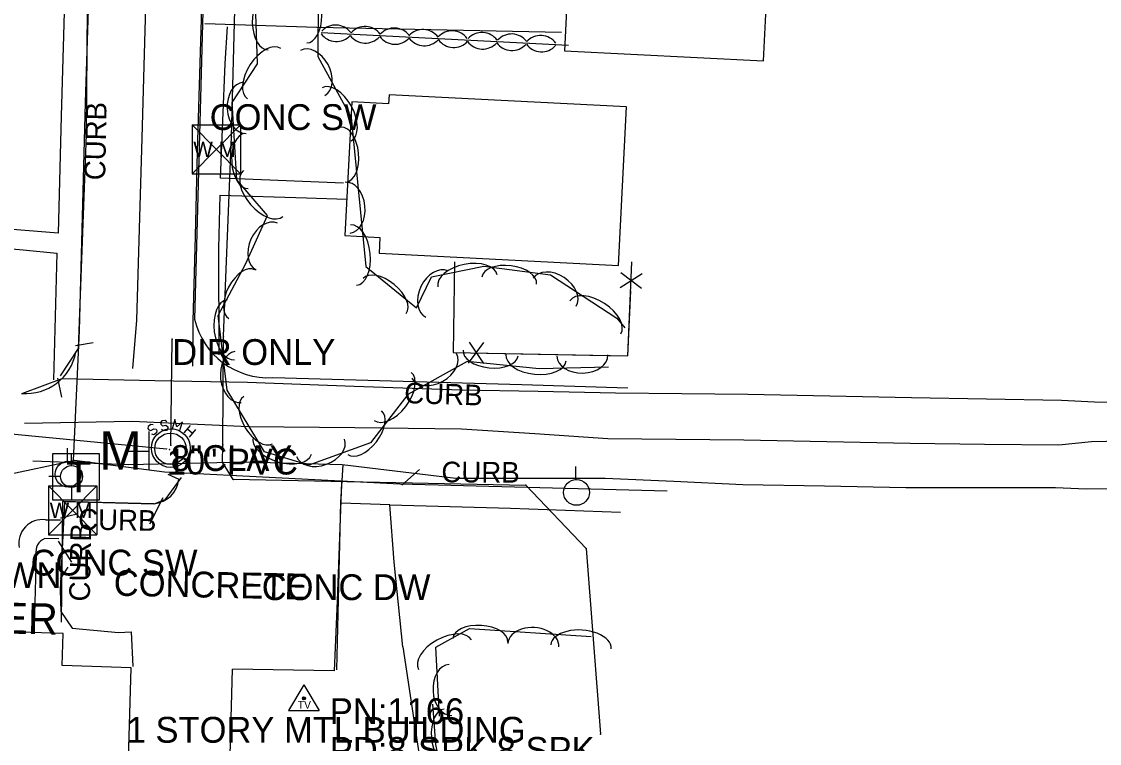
# Model space of a CAD drawing. Extents: x 978516 to 993312, y 1836504 to 1846212.
# Drawn here: x 992673 to 992881.8, y 1841872.7 to 1842012.5 of the extents above; entities that cross this region are included whole.
import ezdxf

# ---------------------------------------------------------------- set-up
doc = ezdxf.new("R2010")
doc.units = 0
for name, color, linetype in [('S_BUILDING', 7, 'Continuous'), ('S_CURB', 7, 'Continuous'), ('S_CURB_ANNOT', 7, 'Continuous'), ('S_DRIVEWAY', 7, 'Continuous'), ('S_EDGE_PAVEMENT', 7, 'Continuous'), ('S_FENCE', 7, 'Continuous'), ('S_GAS_UTILITIES', 7, 'Continuous'), ('S_MANHOLE', 7, 'Continuous'), ('S_MISC_BOUNDARY_ANNOT', 7, 'Continuous'), ('S_PARKING', 7, 'Continuous'), ('S_PARKING_ANNOT', 7, 'Continuous'), ('S_PAVEMENT_CROWN', 7, 'Continuous'), ('S_SANITARY_SEWER', 7, 'Continuous'), ('S_SANITARY_SEWER_ANNOT', 7, 'Continuous'), ('S_SECONDARY_CTL', 7, 'Continuous'), ('S_SECONDARY_CTL_ANNOT', 7, 'Continuous'), ('S_SIDEWALK', 7, 'Continuous'), ('S_SURVEY_TEXT_ANNOT', 7, 'Continuous'), ('S_TELEPHONE_UTILITIES', 7, 'Continuous'), ('S_TREE', 7, 'Continuous'), ('S_UTILITY_POLE', 7, 'Continuous'), ('S_UTL_PT_SYM', 7, 'Continuous'), ('S_WATER_UTILITIES', 7, 'Continuous')]:
    doc.layers.add(name, color=color, linetype=linetype)

msp = doc.modelspace()

# ---------------------------------------------------------------- linework, layer by layer
at = {"layer": 'S_BUILDING'}
for points in [[(992778.13, 1842006.81), (992816.71, 1842004.9), (992818.12, 1842033.34), (992799.16, 1842034.27), (992798.47, 1842020.37), (992778.85, 1842021.34)], [(992742.25, 1841967.63), (992788.61, 1841965.26), (992790.18, 1841995.96), (992744.19, 1841998.31), (992744.1, 1841996.57), (992736.94, 1841996.94), (992735.62, 1841971.03), (992742.41, 1841970.69)], [(992652.8, 1841888.66), (992649.9, 1841788.99), (992691.32, 1841787.78), (992694.22, 1841887.38), (992680.89, 1841887.77), (992681.07, 1841894), (992666.21, 1841894.44), (992666.03, 1841888.28)]]:
    msp.add_lwpolyline(points, close=True, dxfattribs=at)
at = {"layer": 'S_CURB'}
for points in [[(992683.46, 1841949.75), (992686.87, 1841950.32)], [(992680, 1841943.44), (992680.75, 1841939.76)], [(992746.63, 1841922.73), (992750.07, 1841925.73)], [(992700.36, 1841920.27), (992697.81, 1841915.18)], [(992680.56, 1841916.39), (992683.78, 1841917.16)], [(992680.12, 1841911.9), (992682.67, 1841907.81)], [(992680.55, 1841904.61), (992682.04, 1841906.82)]]:
    msp.add_lwpolyline(points, dxfattribs=at)
at = {"layer": 'S_DRIVEWAY'}
for points in [[(992708.49, 1842012.1), (992730.21, 1842011.39), (992777.58, 1842010.44)], [(992735.26, 1841926.68), (992734.75, 1841919.51), (992734.37, 1841903.25), (992733.99, 1841886.99)], [(992703.91, 1841924.22), (992700.77, 1841919.87), (992698.61, 1841919.03), (992681.34, 1841919.47), (992680.46, 1841902.48), (992680.59, 1841898.27), (992682.81, 1841895.03), (992691.8, 1841894.22), (992694.26, 1841894.32), (992694.59, 1841887.63)]]:
    msp.add_lwpolyline(points, dxfattribs=at)
at = {"layer": 'S_EDGE_PAVEMENT'}
for points in [[(992683.09, 1841927.49), (992684.24, 1841952.57), (992685.37, 1841996.83), (992687.17, 1842052.87), (992688.75, 1842114.89), (992690.9, 1842171.87), (992693.13, 1842226.16), (992693.94, 1842267.75), (992694.35, 1842305.35), (992696.03, 1842365.29), (992697.9, 1842417.52), (992700.23, 1842492.62), (992701.74, 1842547), (992702.86, 1842579.81)], [(992716.45, 1842329.74), (992715.4, 1842265.64), (992713.29, 1842193.2), (992711.1, 1842116.31), (992708.42, 1842026.36), (992706.5, 1841954.83)], [(992680.55, 1841943.86), (992684.01, 1841949.16), (992684.8, 1841969.91), (992685.6, 1841990.67), (992685.72, 1842006.92), (992685.84, 1842023.17), (992686.47, 1842037.26), (992687.1, 1842051.36), (992687.4, 1842072.08), (992687.9, 1842089.99), (992688.41, 1842107.89), (992688.95, 1842123.1), (992689.49, 1842138.3), (992690.36, 1842154.31), (992691.24, 1842170.32)], [(992706.21, 1841945.74), (992706.27, 1841954.5), (992706.67, 1841970.91), (992707.07, 1841987.33), (992707.6, 1842004.43), (992708.13, 1842021.54), (992708.49, 1842035.82), (992708.85, 1842050.1), (992709.59, 1842072.02), (992710.4, 1842089.91), (992711.2, 1842107.8), (992711.33, 1842123.17), (992711.46, 1842138.53), (992712.18, 1842154.15), (992712.9, 1842169.77)], [(992673.26, 1841940.53), (992680.86, 1841943.34), (992698.82, 1841942.98), (992716.78, 1841942.63), (992737.45, 1841941.9), (992758.12, 1841941.16), (992773.08, 1841940.89), (992788.04, 1841940.61), (992800.85, 1841940.49), (992813.66, 1841940.36), (992829.51, 1841940.02), (992845.35, 1841939.68), (992859.88, 1841939.43), (992874.4, 1841939.18), (992880.77, 1841938.87), (992895.02, 1841938.61), (992909.27, 1841938.35), (992922.65, 1841938.44), (992936.03, 1841938.54), (992956.32, 1841938.28)], [(992721.66, 1841943.55), (992769.9, 1841942.23), (992790.43, 1841941.57)], [(992675.21, 1841927.46), (992693.8, 1841926.73), (992716.52, 1841927.21), (992735.12, 1841926.71), (992757.12, 1841924.07), (992771.59, 1841924.07), (992786.06, 1841924.08), (992799.36, 1841923.47), (992812.66, 1841922.86), (992828.48, 1841922.56), (992844.29, 1841922.25), (992858.78, 1841922.25), (992873.26, 1841922.26), (992879.18, 1841921.99), (992894.25, 1841922.14), (992909.32, 1841922.3), (992924.66, 1841922.33), (992940.46, 1841921.81), (992956.26, 1841921.28)], [(992798.07, 1841921.53), (992746.24, 1841922.89), (992700.67, 1841925.22), (992683.27, 1841927.52), (992683.09, 1841927.49)]]:
    msp.add_lwpolyline(points, dxfattribs=at)
msp.add_ellipse((992720.77, 1841958.18), major_axis=(8.07, -12.24), ratio=0.999932, start_param=4.360242, end_param=5.761265, dxfattribs=at)
at = {"layer": 'S_FENCE'}
for p, q in [((992788.96, 1841960.99), (992793.17, 1841963.68)), ((992793.05, 1841960.82), (992789.08, 1841963.86)), ((992759.59, 1841946.31), (992762.54, 1841950.34)), ((992759.67, 1841950.4), (992762.46, 1841946.25))]:
    msp.add_line(p, q, dxfattribs=at)
for points in [[(992756.83, 1841965.95), (992756.6, 1841948.42), (992759.07, 1841948.37)], [(992756.83, 1841965.95), (992756.6, 1841948.42), (992790.44, 1841947.73), (992791.22, 1841965.93)], [(992791.15, 1841964.33), (992791.22, 1841965.93)], [(992783.06, 1841947.88), (992790.44, 1841947.73), (992790.98, 1841960.34)], [(992763.07, 1841948.29), (992783.06, 1841947.88)]]:
    msp.add_lwpolyline(points, dxfattribs=at)
at = {"layer": 'S_GAS_UTILITIES'}
for p, q in [((992713.68, 1841990.2), (992714.77, 1842034.07)), ((992712.15, 1841951.54), (992713.68, 1841990.2)), ((992711.99, 1841930.54), (992712.15, 1841951.54)), ((992711.94, 1841927.18), (992711.99, 1841930.54)), ((992714.02, 1841923.79), (992711.94, 1841927.18)), ((992714, 1841923.85), (992770.68, 1841922.7)), ((992770.68, 1841922.7), (992782.37, 1841910.47)), ((992782.37, 1841910.47), (992785.1, 1841874.5))]:
    msp.add_line(p, q, dxfattribs=at)
at = {"layer": 'S_MANHOLE'}
for p, q in [((992697.72, 1841925.62), (992697.72, 1841933.12)), ((992693.54, 1841929.33), (992697.72, 1841929.33))]:
    msp.add_line(p, q, dxfattribs=at)
msp.add_circle((992701.92, 1841929.89), 3.75, dxfattribs=at)
at = {"layer": 'S_PARKING'}
for points in [[(992655.47, 1841922.39), (992669.68, 1841924.63), (992683.09, 1841927.49)], [(992701.34, 1841924.87), (992703.47, 1841923.86)], [(992734.98, 1841923.33), (992734.1, 1841900.32), (992733.58, 1841886.74), (992713.88, 1841887.11)], [(992698.63, 1841919.11), (992680.94, 1841919.54), (992680.66, 1841896.16)], [(992744.31, 1841918.89), (992734.92, 1841919.23)], [(992746.88, 1841891.41), (992745.18, 1841907.83), (992744.31, 1841918.89)], [(992746.88, 1841891.41), (992753.98, 1841844.33), (992757.3, 1841808.82), (992746.91, 1841801.97), (992734.9, 1841781.07), (992741.52, 1841753.77), (992731.02, 1841724.62), (992742.2, 1841702.02), (992756.02, 1841674.74)], [(992693.78, 1841787.33), (992710.67, 1841786.9), (992712.69, 1841844.32), (992713.88, 1841887.11)]]:
    msp.add_lwpolyline(points, dxfattribs=at)
for centre, radius, start, end in [((992673.88, 1841950.25), 9.8, 264.9201, 349.7675), ((992698.16, 1841924.43), 5.34, 274.9667, 353.9099)]:
    msp.add_arc(centre, radius, start, end, dxfattribs=at)
at = {"layer": 'S_PAVEMENT_CROWN'}
for points in [[(992694.56, 1841945.3), (992695.33, 1841954.68), (992695.84, 1841972.32), (992696.35, 1841989.96), (992696.8, 1842006.15), (992697.25, 1842022.33), (992697.4, 1842035.57), (992697.56, 1842048.8), (992698.31, 1842071.98), (992698.85, 1842090.35), (992699.39, 1842108.73), (992700.02, 1842123.69), (992700.65, 1842138.65), (992701.07, 1842154.57), (992701.5, 1842170.49)], [(992673.55, 1841934.7), (992694.4, 1841935.08), (992716.97, 1841934.08), (992737.58, 1841933.87), (992758.2, 1841933.65), (992772.38, 1841932.71), (992786.57, 1841931.77), (992799.71, 1841931.63), (992812.86, 1841931.49), (992828.96, 1841931.16), (992845.07, 1841930.83), (992859.47, 1841930.68), (992873.88, 1841930.53), (992880.23, 1841931.14), (992894.7, 1841931.47), (992909.17, 1841931.79), (992925.71, 1841931.94), (992940.55, 1841930.91), (992955.4, 1841929.88)]]:
    msp.add_lwpolyline(points, dxfattribs=at)
at = {"layer": 'S_SANITARY_SEWER'}
for p, q in [((992384.29, 1841959.85), (992701.11, 1841929.78)), ((992701.91, 1841930.46), (992702.19, 1841950.99)), ((992697.53, 1841934.07), (992697.45, 1841933.68)), ((992697.45, 1841933.68), (992697.64, 1841933.41)), ((992698.07, 1841934.45), (992697.53, 1841934.07)), ((992697.64, 1841933.41), (992698.07, 1841933.29)), ((992698.5, 1841934.38), (992698.07, 1841934.45)), ((992698.07, 1841933.29), (992698.61, 1841933.64)), ((992698.61, 1841933.64), (992699.08, 1841933.56)), ((992699.08, 1841933.56), (992699.23, 1841933.29)), ((992699.23, 1841933.29), (992699.16, 1841932.87)), ((992704.5, 1841932.83), (992705.74, 1841934.3)), ((992705.16, 1841933.6), (992706.13, 1841932.79)), ((992706.71, 1841933.49), (992705.47, 1841932.01)), ((992698.61, 1841932.48), (992698.23, 1841932.56)), ((992699.16, 1841932.87), (992698.61, 1841932.48))]:
    msp.add_line(p, q, dxfattribs=at)
for points in [[(992703.61, 1841933.14), (992704.15, 1841935), (992703.11, 1841933.99), (992702.72, 1841935.42), (992702.18, 1841933.56)], [(992701.17, 1841935), (992700.82, 1841935.27), (992700.16, 1841935.19), (992699.93, 1841934.84), (992699.97, 1841934.53), (992700.32, 1841934.22), (992700.94, 1841934.34), (992701.33, 1841934.03), (992701.36, 1841933.72), (992701.09, 1841933.33), (992700.47, 1841933.25), (992700.12, 1841933.52)]]:
    msp.add_lwpolyline(points, dxfattribs=at)
msp.add_circle((992701.85, 1841929.76), 3.05, dxfattribs=at)
at = {"layer": 'S_SECONDARY_CTL'}
for p, q in [((992727.7, 1841884.06), (992724.69, 1841879.11)), ((992727.7, 1841884.06), (992730.65, 1841879.11)), ((992724.69, 1841879.11), (992730.65, 1841879.11))]:
    msp.add_line(p, q, dxfattribs=at)
for radius in [0.311, 0.183, 0.103]:
    msp.add_circle((992727.7, 1841881.45), radius, dxfattribs=at)
at = {"layer": 'S_SIDEWALK'}
for points in [[(992682.29, 1842050.03), (992680.67, 1841994.17), (992680.09, 1841971.54), (992660.04, 1841973.12), (992643.33, 1841974.62), (992637.45, 1841977.56)], [(992735.36, 1841981.21), (992711.55, 1841982.19), (992712.42, 1842004.39), (992712.91, 1842011.46)], [(992711.27, 1841947.96), (992711.23, 1841968.54), (992711.48, 1841978.89), (992728.18, 1841978.36), (992736, 1841978.1)], [(992636.94, 1841969), (992643.06, 1841970.93), (992673.3, 1841968.31), (992679.85, 1841967.67), (992679.18, 1841943.12)], [(992744.31, 1841918.89), (992767.7, 1841918.26), (992789.03, 1841917.49)], [(992677.66, 1841916), (992680.54, 1841916.01)], [(992680.26, 1841912.33), (992677.49, 1841912.38)], [(992675.84, 1841909.31), (992675.47, 1841895.36)]]:
    msp.add_lwpolyline(points, dxfattribs=at)
msp.add_arc((992678.53, 1841909.85), 2.74, 112.315, 191.2427, dxfattribs=at)
msp.add_ellipse((992677.03, 1841911.5), major_axis=(-1.33, -4.35), ratio=0.998067, start_param=3.301094, end_param=5.195731, dxfattribs=at)
at = {"layer": 'S_TELEPHONE_UTILITIES'}
msp.add_lwpolyline([(992679.06, 1841919.82), (992679.06, 1841928.82), (992688.06, 1841928.82), (992688.06, 1841919.82)], close=True, dxfattribs=at)
at = {"layer": 'S_TREE'}
for points in [[(992730.44, 1842016.77), (992730.36, 1842005.71), (992736.81, 1841993.89), (992738.11, 1841980.74), (992739.67, 1841965.07), (992749.52, 1841957.08), (992752.37, 1841963.04), (992762.54, 1841965.1), (992775.42, 1841963.44), (992788.26, 1841955.05), (992789.82, 1841953.2)], [(992786.65, 1841945.56), (992773.27, 1841945.21), (992759.32, 1841946.64), (992747.84, 1841940.3), (992740.6, 1841930.91), (992728.67, 1841926.62), (992720.04, 1841929.17), (992712.86, 1841941.1), (992711.07, 1841955.56), (992716.35, 1841965.53), (992720.65, 1841974.96), (992714.68, 1841981.85), (992713.79, 1841996.8), (992718.72, 1842004.29), (992718.32, 1842015.95)], [(992731.04, 1842010.36), (992778.94, 1842007.91)], [(992731.09, 1842010.08), (992731.19, 1842010.07)], [(992759.45, 1842008.63), (992759.55, 1842008.62)], [(992753.97, 1841877.99), (992753.24, 1841891.35), (992759.73, 1841894.94), (992783.32, 1841893.43)], [(992803.01, 1841716.26), (992788.01, 1841721.41), (992765.32, 1841724.39), (992757.04, 1841733.34), (992760.37, 1841773.09), (992766.29, 1841795.53), (992762.47, 1841819.64), (992759.05, 1841844.64), (992753.27, 1841872.5), (992752.67, 1841880.33)]]:
    msp.add_lwpolyline(points, dxfattribs=at)
for centre, start, end in [((992733.83, 1842008.18), 36.2758, 137.8728), ((992739.55, 1842007.88), 36.2758, 137.8728), ((992745.19, 1842007.6), 36.2758, 137.8728), ((992750.74, 1842007.31), 36.2758, 137.8728), ((992756.4, 1842007.06), 36.2758, 137.8728), ((992733.97, 1842012.25), 216.2758, 317.8728), ((992739.61, 1842011.96), 216.2758, 317.8728), ((992745.35, 1842011.72), 216.2758, 317.8728), ((992751.03, 1842011.44), 216.2758, 317.8728), ((992756.69, 1842011.11), 216.2758, 317.8728), ((992762.33, 1842010.8), 216.2758, 317.8728), ((992762.18, 1842006.73), 36.2758, 137.8728), ((992767.91, 1842006.44), 36.2758, 137.8728), ((992773.55, 1842006.15), 36.2758, 137.8728), ((992767.96, 1842010.51), 216.2758, 317.8728), ((992773.71, 1842010.27), 216.2758, 317.8728)]:
    msp.add_arc(centre, 3.64, start, end, dxfattribs=at)
for centre, major_axis, ratio, start_param, end_param in [((992728.29, 1842013.7), (0.04, 5.35), 0.540699, 3.141593, 6.283185), ((992720.57, 1842012.34), (0.18, -5.34), 0.540699, 3.141593, 6.283185), ((992720.01, 1842002.39), (-3.23, -4.9), 0.55008, 3.141593, 6.283185), ((992729.39, 1842002.53), (-2.37, 4.35), 0.685311, 3.141593, 6.283185), ((992716.24, 1841995.77), (0.3, -4.95), 0.685311, 3.141593, 6.283185), ((992734.05, 1841994.53), (-2.81, 5.15), 0.55008, 3.141593, 6.283185), ((992735.39, 1841986.73), (-0.52, 5.32), 0.540699, 3.141593, 6.283185), ((992716.59, 1841985.47), (0.32, -5.34), 0.540699, 3.141593, 6.283185), ((992719.8, 1841979.18), (3.84, -4.44), 0.55008, 3.141593, 6.283185), ((992736.14, 1841976.45), (-0.49, 4.93), 0.685311, 3.141593, 6.283185), ((992720.53, 1841968.95), (-2.06, -4.51), 0.685311, 3.141593, 6.283185), ((992737.32, 1841967.26), (-0.58, 5.84), 0.55008, 3.141593, 6.283185), ((992715.67, 1841959.72), (-2.5, -4.72), 0.540699, 3.141593, 6.283185), ((992753.42, 1841959.72), (-2.14, -4.47), 0.685311, 3.141593, 6.283185), ((992759.38, 1841962.29), (-5.75, -1.16), 0.55008, 3.141593, 6.283185), ((992767.44, 1841962.33), (-5.3, 0.68), 0.540699, 3.141593, 6.283185), ((992743.34, 1841959.35), (-4.15, 3.37), 0.540699, 3.141593, 6.283185), ((992776.24, 1841960.06), (-4.15, 2.71), 0.685311, 3.141593, 6.283185), ((992713.54, 1841952.81), (0.72, -5.82), 0.55008, 3.141593, 6.283185), ((992784.13, 1841955.21), (-4.91, 3.21), 0.55008, 3.141593, 6.283185), ((992714.94, 1841943.65), (0.61, -4.92), 0.685311, 3.141593, 6.283185), ((992752.93, 1841945.83), (4.34, 2.4), 0.685311, 3.141593, 6.283185), ((992763.84, 1841948.31), (5.32, -0.55), 0.540699, 3.141593, 6.283185), ((992772.66, 1841947.4), (5.84, -0.6), 0.55008, 3.141593, 6.283185), ((992781.63, 1841947.81), (4.95, 0.13), 0.685311, 3.141593, 6.283185), ((992744.86, 1841939.91), (3.58, 4.65), 0.55008, 3.141593, 6.283185), ((992718.82, 1841935.31), (2.76, -4.58), 0.540699, 3.141593, 6.283185), ((992739.45, 1841932.89), (3.27, 4.23), 0.540699, 3.141593, 6.283185), ((992723.5, 1841930.36), (5.63, -1.67), 0.55008, 3.141593, 6.283185), ((992730.91, 1841929.95), (4.66, 1.68), 0.685311, 3.141593, 6.283185), ((992761.87, 1841892.68), (-5.33, 0.34), 0.541355, 3.141767, 6.283359), ((992755, 1841889.9), (-5.13, -2.85), 0.550001, 3.141593, 6.283185), ((992772.13, 1841891.76), (-4.94, 0.32), 0.686142, 3.141887, 6.28348), ((992781.37, 1841891.43), (-5.85, 0.38), 0.550747, 3.141772, 6.283365), ((992756.08, 1841883.07), (0.27, -4.95), 0.684796, 3.141593, 6.283185), ((992755.27, 1841874.04), (0.41, -5.33), 0.540698, 3.141593, 6.283185)]:
    msp.add_ellipse(centre, major_axis=major_axis, ratio=ratio, start_param=start_param, end_param=end_param, dxfattribs=at)
at = {"layer": 'S_UTILITY_POLE'}
for p, q in [((992681.88, 1841927.37), (992681.88, 1841929.85)), ((992682.69, 1841926.51), (992682.69, 1841928.76)), ((992780.34, 1841923.84), (992780.34, 1841926.32)), ((992680.6, 1841924.38), (992678.27, 1841924.38)), ((992682.77, 1841919.96), (992682.77, 1841922.29))]:
    msp.add_line(p, q, dxfattribs=at)
for centre, radius in [((992682.02, 1841924.85), 2.5), ((992682.69, 1841924.4), 2.13), ((992780.48, 1841921.32), 2.5)]:
    msp.add_circle(centre, radius, dxfattribs=at)
at = {"layer": 'S_UTL_PT_SYM'}
for points in [[(992713.68, 1841990.2), (992713.68, 1841990.25), (992713.68, 1841990.2), (992713.63, 1841990.2), (992713.68, 1841990.2), (992713.68, 1841990.15), (992713.68, 1841990.2), (992713.73, 1841990.2)], [(992702.19, 1841950.99), (992702.19, 1841951.04), (992702.19, 1841950.99), (992702.14, 1841950.99), (992702.19, 1841950.99), (992702.19, 1841950.94), (992702.19, 1841950.99), (992702.24, 1841950.99)], [(992712.15, 1841951.54), (992712.15, 1841951.59), (992712.15, 1841951.54), (992712.1, 1841951.54), (992712.15, 1841951.54), (992712.15, 1841951.49), (992712.15, 1841951.54), (992712.2, 1841951.54)], [(992701.11, 1841929.78), (992701.11, 1841929.83), (992701.11, 1841929.78), (992701.06, 1841929.78), (992701.11, 1841929.78), (992701.11, 1841929.73), (992701.11, 1841929.78), (992701.16, 1841929.78)], [(992701.67, 1841929.65), (992701.67, 1841929.7), (992701.67, 1841929.65), (992701.62, 1841929.65), (992701.67, 1841929.65), (992701.67, 1841929.6), (992701.67, 1841929.65), (992701.72, 1841929.65)], [(992701.91, 1841930.46), (992701.91, 1841930.51), (992701.91, 1841930.46), (992701.86, 1841930.46), (992701.91, 1841930.46), (992701.91, 1841930.41), (992701.91, 1841930.46), (992701.96, 1841930.46)], [(992711.99, 1841930.54), (992711.99, 1841930.59), (992711.99, 1841930.54), (992711.94, 1841930.54), (992711.99, 1841930.54), (992711.99, 1841930.49), (992711.99, 1841930.54), (992712.04, 1841930.54)], [(992711.94, 1841927.18), (992711.94, 1841927.23), (992711.94, 1841927.18), (992711.89, 1841927.18), (992711.94, 1841927.18), (992711.94, 1841927.13), (992711.94, 1841927.18), (992711.99, 1841927.18)], [(992714, 1841923.85), (992714, 1841923.9), (992714, 1841923.85), (992713.95, 1841923.85), (992714, 1841923.85), (992714, 1841923.8), (992714, 1841923.85), (992714.05, 1841923.85)], [(992714.02, 1841923.79), (992714.02, 1841923.84), (992714.02, 1841923.79), (992713.97, 1841923.79), (992714.02, 1841923.79), (992714.02, 1841923.74), (992714.02, 1841923.79), (992714.07, 1841923.79)], [(992770.68, 1841922.7), (992770.68, 1841922.75), (992770.68, 1841922.7), (992770.63, 1841922.7), (992770.68, 1841922.7), (992770.68, 1841922.65), (992770.68, 1841922.7), (992770.73, 1841922.7)], [(992782.37, 1841910.47), (992782.37, 1841910.52), (992782.37, 1841910.47), (992782.32, 1841910.47), (992782.37, 1841910.47), (992782.37, 1841910.42), (992782.37, 1841910.47), (992782.42, 1841910.47)], [(992785.1, 1841874.5), (992785.1, 1841874.55), (992785.1, 1841874.5), (992785.05, 1841874.5), (992785.1, 1841874.5), (992785.1, 1841874.45), (992785.1, 1841874.5), (992785.15, 1841874.5)]]:
    msp.add_lwpolyline(points, dxfattribs=at)
at = {"layer": 'S_WATER_UTILITIES'}
for p, q in [((992706.06, 1841992.46), (992715.4, 1841992.46)), ((992706.06, 1841992.46), (992706.06, 1841982.97)), ((992706.06, 1841992.46), (992715.4, 1841982.97)), ((992715.4, 1841992.46), (992706.06, 1841982.97)), ((992715.4, 1841992.46), (992715.4, 1841982.97)), ((992706.06, 1841982.97), (992715.4, 1841982.97)), ((992678.24, 1841922.59), (992687.58, 1841922.59)), ((992678.24, 1841922.59), (992678.24, 1841913.09)), ((992678.24, 1841922.59), (992687.58, 1841913.09)), ((992687.58, 1841922.59), (992678.24, 1841913.09)), ((992687.58, 1841922.59), (992687.58, 1841913.09)), ((992678.24, 1841913.09), (992687.58, 1841913.09))]:
    msp.add_line(p, q, dxfattribs=at)

# ---------------------------------------------------------------- texts
at = {"layer": 'S_CURB_ANNOT'}
for rotation, p in [(88.8373, (992689.19, 1841981.72)), (358.2395, (992747.08, 1841938.6)), (359.7187, (992754.31, 1841923.27)), (358.8373, (992683.94, 1841914.15)), (88.8373, (992686.22, 1841900.17))]:
    msp.add_text('CURB', height=4, rotation=rotation, dxfattribs=at).set_placement(p)
at = {"layer": 'S_MANHOLE'}
msp.add_text('M', height=7.46, dxfattribs=at).set_placement((992688.03, 1841925.71))
at = {"layer": 'S_MISC_BOUNDARY_ANNOT'}
msp.add_text('PLANTER', height=6.001, rotation=358.8373, dxfattribs=at).set_placement((992642.97, 1841894.53))
at = {"layer": 'S_PARKING_ANNOT'}
msp.add_text('CONCRETE', height=5, rotation=358.8373, dxfattribs=at).set_placement((992690.82, 1841901.32))
at = {"layer": 'S_SANITARY_SEWER_ANNOT'}
for s, p in [('DIR ONLY', (992702.19, 1841945.99)), ('10" PVC', (992701.11, 1841924.78)), ('8"CLAY', (992701.91, 1841925.46))]:
    msp.add_text(s, height=5, dxfattribs=at).set_placement(p)
at = {"layer": 'S_SECONDARY_CTL'}
msp.add_text('TV', height=1.5, dxfattribs=at).set_placement((992726.5, 1841879.44))
at = {"layer": 'S_SECONDARY_CTL_ANNOT'}
for s, p in [('PN:1166', (992732.7, 1841876.45)), ('PD:8-SPK 8 SPK', (992732.7, 1841868.95))]:
    msp.add_text(s, height=5, dxfattribs=at).set_placement(p)
at = {"layer": 'S_SURVEY_TEXT_ANNOT'}
for s, p in [('CONC SW', (992709.44, 1841991.48)), ('CONC SW', (992674.77, 1841905.22)), ('LAWN', (992661.41, 1841902.78)), ('CONC DW', (992719.52, 1841900.46)), ('1 STORY MTL BUILDING', (992693.37, 1841872.85))]:
    msp.add_text(s, height=5, dxfattribs=at).set_placement(p)
at = {"layer": 'S_TELEPHONE_UTILITIES'}
msp.add_text('T', height=6, dxfattribs=at).set_placement((992681.63, 1841921.32))
at = {"layer": 'S_WATER_UTILITIES'}
for p in [(992706.27, 1841986.23), (992678.45, 1841916.35)]:
    msp.add_text('W M', height=3, dxfattribs=at).set_placement(p)

doc.saveas('drawing.dxf')
